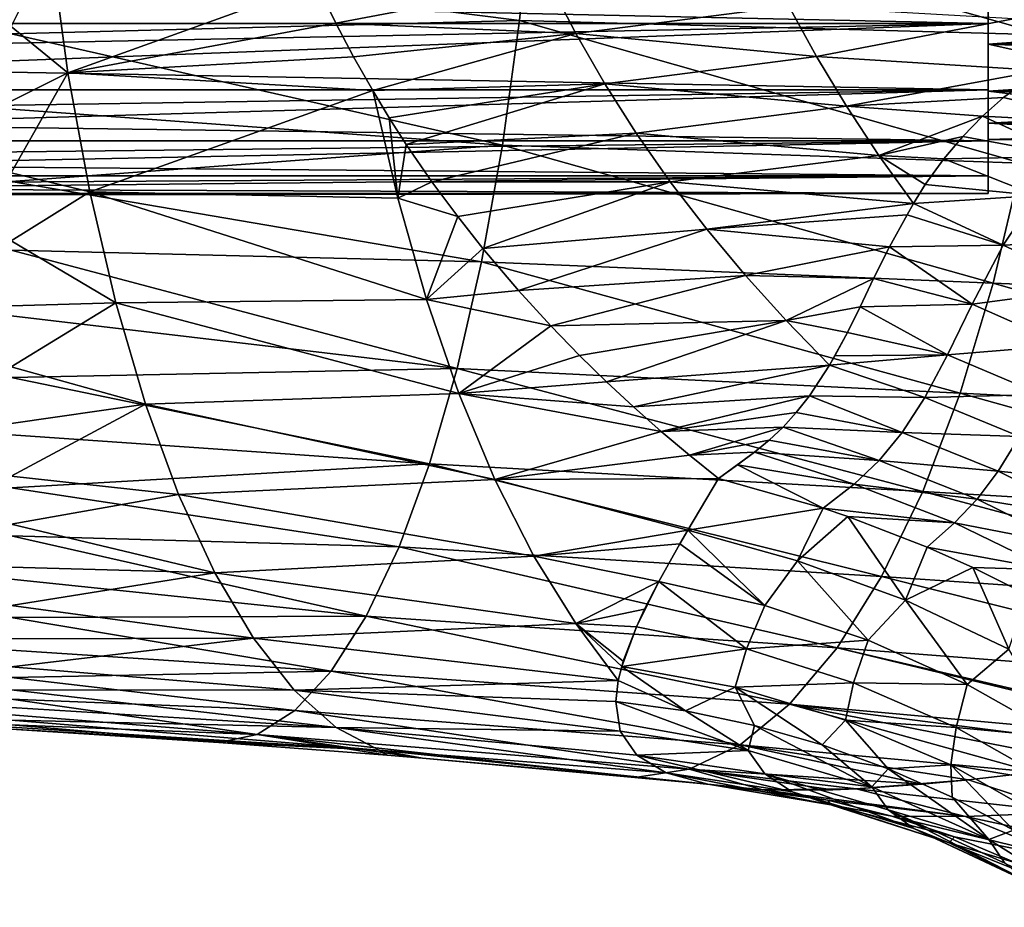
# Model space of a CAD drawing. Header units: metres. Extents: x 26 to 263, y -109 to 109.
# Tile 327 of 656: x 63 to 72, y 64 to 72. Entities that reach past the tile are written whole.
import ezdxf

# ---------------------------------------------------------------- set-up
doc = ezdxf.new("R2010")
doc.units = ezdxf.units.M
doc.layers.add('solid_500750', color=7, linetype='CONTINUOUS')

msp = doc.modelspace()

# ---------------------------------------------------------------- linework, layer by layer
at = {"layer": 'solid_500750'}
for points in [[(62.760601, 72.505905, -17.144651), (67.560753, 73.123947, -17.37018), (67.441742, 71.914642, -16.945509)], [(72.2789, 71.78257, -16.943228), (67.441742, 71.914642, -16.945509), (67.560753, 73.123947, -17.37018)], [(72.440193, 73.02816, -17.368977), (72.2789, 71.78257, -16.943228), (67.560753, 73.123947, -17.37018)], [(55.760601, 72.236557, -2.755136), (71.760597, 72.614937, -2.435524), (71.760597, 71.886902, -3.104938)], [(55.760601, 71.88588, -11.233636), (71.760597, 71.886902, -11.234472), (71.760597, 72.614937, -11.903888)], [(55.760601, 72.23658, -11.584296), (55.760601, 71.88588, -11.233636), (71.760597, 72.614937, -11.903888)], [(62.760601, 71.858025, 2.597939), (63.283379, 71.433746, 2.421638), (63.124561, 72.59404, 2.879851)], [(62.760601, 72.562431, 2.864602), (62.760601, 71.858025, 2.597939), (63.124561, 72.59404, 2.879851)], [(65.57151, 72.259644, 2.801577), (63.124561, 72.59404, 2.879851), (63.283379, 71.433746, 2.421638)], [(71.760597, 72.252533, -3.445907), (71.760597, 71.886902, -3.104938), (71.760597, 72.614937, -2.435524)], [(71.760597, 72.252533, -10.893503), (71.760597, 72.614937, -11.903888), (71.760597, 71.886902, -11.234472)], [(62.760601, 71.792839, -16.853855), (62.760601, 72.505905, -17.144651), (67.441742, 71.914642, -16.945509)], [(55.760601, 71.885857, -3.105797), (55.760601, 72.236557, -2.755136), (71.760597, 71.886902, -3.104938)], [(65.750488, 71.888641, 2.668463), (65.57151, 72.259644, 2.801577), (63.283379, 71.433746, 2.421638)], [(67.719994, 72.264366, 2.957805), (65.57151, 72.259644, 2.801577), (65.750488, 71.888641, 2.668463)], [(67.719994, 72.264366, 2.957805), (65.750488, 71.888641, 2.668463), (67.961723, 71.794273, 2.800484)], [(67.719994, 72.264366, 2.957805), (67.961723, 71.794273, 2.800484), (69.925613, 72.046883, 3.2804)], [(71.760597, 72.252533, -3.445907), (71.760597, 71.696449, -4.161717), (71.760597, 71.886902, -3.104938)], [(71.760597, 71.696449, -10.177693), (71.760597, 72.252533, -10.893503), (71.760597, 71.886902, -11.234472)], [(76.204674, 72.023209, -10.627888), (71.760597, 72.252533, -10.893503), (71.760597, 71.696449, -10.177693)], [(73.176323, 71.729927, -4.109569), (71.760597, 71.696449, -4.161717), (71.760597, 72.252533, -3.445907)], [(73.360863, 72.156776, -3.552563), (73.176323, 71.729927, -4.109569), (71.760597, 72.252533, -3.445907)], [(67.961723, 71.794273, 2.800484), (70.178154, 71.582977, 3.13514), (69.925613, 72.046883, 3.2804)], [(69.925613, 72.046883, 3.2804), (70.178154, 71.582977, 3.13514), (71.992989, 71.929352, 3.862627)], [(76.033272, 71.766235, -10.283385), (76.204674, 72.023209, -10.627888), (71.760597, 71.696449, -10.177693)], [(55.760601, 71.565315, -3.484223), (71.760597, 71.886902, -3.104938), (71.760597, 71.276299, -3.889625)], [(55.760601, 71.565315, -3.484223), (55.760601, 71.885857, -3.105797), (71.760597, 71.886902, -3.104938)], [(55.760601, 71.277138, -10.451607), (71.760597, 71.276299, -10.449785), (71.760597, 71.886902, -11.234472)], [(55.760601, 71.565331, -10.855209), (55.760601, 71.277138, -10.451607), (71.760597, 71.886902, -11.234472)], [(55.760601, 71.88588, -11.233636), (55.760601, 71.565331, -10.855209), (71.760597, 71.886902, -11.234472)], [(62.760601, 71.792839, -16.853855), (67.441742, 71.914642, -16.945509), (67.285233, 70.765785, -16.387434)], [(62.760601, 71.858025, 2.597939), (62.760601, 71.172707, 2.283026), (63.283379, 71.433746, 2.421638)], [(65.91346, 71.579895, 2.547806), (65.750488, 71.888641, 2.668463), (63.283379, 71.433746, 2.421638)], [(67.961723, 71.794273, 2.800484), (65.750488, 71.888641, 2.668463), (65.91346, 71.579895, 2.547806)], [(72.066811, 70.599411, -16.383806), (67.285233, 70.765785, -16.387434), (67.441742, 71.914642, -16.945509)], [(72.2789, 71.78257, -16.943228), (72.066811, 70.599411, -16.383806), (67.441742, 71.914642, -16.945509)], [(70.178154, 71.582977, 3.13514), (72.243683, 71.455208, 3.729441), (71.992989, 71.929352, 3.862627)], [(71.760597, 71.696449, -4.161717), (71.760597, 71.276299, -3.889625), (71.760597, 71.886902, -3.104938)], [(71.760597, 71.696449, -10.177693), (71.760597, 71.886902, -11.234472), (71.760597, 71.276299, -10.449785)], [(62.760601, 71.099297, -16.511518), (62.760601, 71.792839, -16.853855), (67.285233, 70.765785, -16.387434)], [(67.961723, 71.794273, 2.800484), (65.91346, 71.579895, 2.547806), (66.090363, 71.269157, 2.417124)], [(67.961723, 71.794273, 2.800484), (66.090363, 71.269157, 2.417124), (68.228127, 71.331337, 2.627161)], [(67.961723, 71.794273, 2.800484), (68.228127, 71.331337, 2.627161), (70.178154, 71.582977, 3.13514)], [(75.851929, 71.534424, -9.915483), (76.033272, 71.766235, -10.283385), (71.760597, 71.696449, -10.177693)], [(73.176323, 71.729927, -4.109569), (73.512337, 71.31041, -4.855838), (71.760597, 71.696449, -4.161717)], [(71.760597, 71.696449, -4.161717), (71.760597, 71.263657, -4.959523), (71.760597, 71.276299, -3.889625)], [(71.760597, 71.263657, -9.379888), (71.760597, 71.696449, -10.177693), (71.760597, 71.276299, -10.449785)], [(75.851929, 71.534424, -9.915483), (71.760597, 71.696449, -10.177693), (71.760597, 71.263657, -9.379888)], [(73.512337, 71.31041, -4.855838), (71.760597, 71.263657, -4.959523), (71.760597, 71.696449, -4.161717)], [(66.090363, 71.269157, 2.417124), (65.91346, 71.579895, 2.547806), (63.283379, 71.433746, 2.421638)], [(68.228127, 71.331337, 2.627161), (70.454269, 71.124161, 2.975702), (70.178154, 71.582977, 3.13514)], [(70.178154, 71.582977, 3.13514), (70.454269, 71.124161, 2.975702), (72.243683, 71.455208, 3.729441)], [(55.760601, 71.27713, -3.887825), (55.760601, 71.565315, -3.484223), (71.760597, 71.276299, -3.889625)], [(75.663857, 71.331291, -9.528078), (75.851929, 71.534424, -9.915483), (71.760597, 71.263657, -9.379888)], [(62.760601, 70.511452, 1.923205), (63.483849, 70.336189, 1.842609), (63.283379, 71.433746, 2.421638)], [(62.760601, 71.172707, 2.283026), (62.760601, 70.511452, 1.923205), (63.283379, 71.433746, 2.421638)], [(66.090363, 71.269157, 2.417124), (63.283379, 71.433746, 2.421638), (63.483849, 70.336189, 1.842609)], [(70.454269, 71.124161, 2.975702), (71.90329, 71.20562, 3.472578), (72.243683, 71.455208, 3.729441)], [(72.873093, 70.970375, 3.747521), (72.243683, 71.455208, 3.729441), (71.90329, 71.20562, 3.472578)], [(68.228127, 71.331337, 2.627161), (66.090363, 71.269157, 2.417124), (66.242081, 71.01918, 2.305141)], [(68.228127, 71.331337, 2.627161), (66.242081, 71.01918, 2.305141), (66.400299, 70.773186, 2.188876)], [(68.228127, 71.331337, 2.627161), (66.400299, 70.773186, 2.188876), (68.518425, 70.875847, 2.438481)], [(68.228127, 71.331337, 2.627161), (68.518425, 70.875847, 2.438481), (70.454269, 71.124161, 2.975702)], [(75.472183, 71.159492, -9.125508), (75.663857, 71.331291, -9.528078), (71.760597, 71.263657, -9.379888)], [(73.512337, 71.31041, -4.855838), (73.877541, 71.008339, -5.670251), (71.760597, 71.263657, -4.959523)], [(55.760601, 71.277138, -10.451607), (55.760601, 71.023262, -10.025588), (71.760597, 71.276299, -10.449785)], [(55.760601, 71.023254, -4.313843), (55.760601, 71.27713, -3.887825), (71.760597, 71.276299, -3.889625)], [(55.760601, 71.023254, -4.313843), (71.760597, 71.276299, -3.889625), (71.760597, 70.806213, -4.759147)], [(55.760601, 70.805443, -9.58006), (71.760597, 70.806213, -9.580264), (71.760597, 71.276299, -10.449785)], [(55.760601, 71.023262, -10.025588), (55.760601, 70.805443, -9.58006), (71.760597, 71.276299, -10.449785)], [(66.323112, 70.278847, 1.918677), (66.090363, 71.269157, 2.417124), (63.483849, 70.336189, 1.842609)], [(66.242081, 71.01918, 2.305141), (66.090363, 71.269157, 2.417124), (66.323112, 70.278847, 1.918677)], [(71.760597, 70.819328, -6.713494), (71.760597, 70.806213, -4.759147), (71.760597, 71.276299, -3.889625)], [(71.760597, 70.968689, -5.820993), (71.760597, 70.819328, -6.713494), (71.760597, 71.276299, -3.889625)], [(71.760597, 71.263657, -4.959523), (71.760597, 70.968689, -5.820993), (71.760597, 71.276299, -3.889625)], [(71.760597, 71.263657, -9.379888), (71.760597, 71.276299, -10.449785), (71.760597, 70.806213, -9.580264)], [(71.760597, 70.968689, -8.518417), (71.760597, 71.263657, -9.379888), (71.760597, 70.806213, -9.580264)], [(75.472183, 71.159492, -9.125508), (71.760597, 71.263657, -9.379888), (71.760597, 70.968689, -8.518417)], [(73.877541, 71.008339, -5.670251), (71.760597, 70.968689, -5.820993), (71.760597, 71.263657, -4.959523)], [(68.518425, 70.875847, 2.438481), (70.75325, 70.671509, 2.802946), (70.454269, 71.124161, 2.975702)], [(70.454269, 71.124161, 2.975702), (71.708153, 71.032623, 3.309225), (71.90329, 71.20562, 3.472578)], [(70.454269, 71.124161, 2.975702), (70.75325, 70.671509, 2.802946), (71.708153, 71.032623, 3.309225)], [(72.873093, 70.970375, 3.747521), (71.90329, 71.20562, 3.472578), (71.708153, 71.032623, 3.309225)], [(75.274864, 71.019905, -8.709389), (75.472183, 71.159492, -9.125508), (71.760597, 70.968689, -8.518417)], [(62.760601, 70.432854, -16.122616), (62.760601, 71.099297, -16.511518), (67.285233, 70.765785, -16.387434)], [(70.75325, 70.671509, 2.802946), (71.527405, 70.846237, 3.142215), (71.708153, 71.032623, 3.309225)], [(72.521172, 70.663071, 3.424559), (71.708153, 71.032623, 3.309225), (71.527405, 70.846237, 3.142215)], [(72.873093, 70.970375, 3.747521), (71.708153, 71.032623, 3.309225), (72.521172, 70.663071, 3.424559)], [(55.760601, 70.805428, -4.759371), (55.760601, 71.023254, -4.313843), (71.760597, 70.806213, -4.759147)], [(66.400299, 70.773186, 2.188876), (66.242081, 71.01918, 2.305141), (66.323112, 70.278847, 1.918677)], [(75.074295, 70.913795, -8.28271), (75.274864, 71.019905, -8.709389), (71.760597, 70.968689, -8.518417)], [(73.877541, 71.008339, -5.670251), (74.269508, 70.836975, -6.533015), (71.760597, 70.968689, -5.820993)], [(71.760597, 70.819328, -7.625917), (71.760597, 70.968689, -8.518417), (71.760597, 70.806213, -9.580264)], [(75.074295, 70.913795, -8.28271), (71.760597, 70.968689, -8.518417), (71.760597, 70.819328, -7.625917)], [(74.269508, 70.836975, -6.533015), (71.760597, 70.819328, -6.713494), (71.760597, 70.968689, -5.820993)], [(68.518425, 70.875847, 2.438481), (66.400299, 70.773186, 2.188876), (66.636765, 70.428177, 2.015439)], [(68.518425, 70.875847, 2.438481), (66.636765, 70.428177, 2.015439), (68.831825, 70.429054, 2.23558)], [(68.518425, 70.875847, 2.438481), (68.831825, 70.429054, 2.23558), (70.75325, 70.671509, 2.802946)], [(70.75325, 70.671509, 2.802946), (71.352348, 70.639763, 2.963285), (71.527405, 70.846237, 3.142215)], [(72.521172, 70.663071, 3.424559), (71.527405, 70.846237, 3.142215), (71.352348, 70.639763, 2.963285)], [(74.873642, 70.842117, -7.849058), (75.074295, 70.913795, -8.28271), (71.760597, 70.819328, -7.625917)], [(55.760601, 70.625145, -5.22137), (71.760597, 70.806213, -4.759147), (71.760597, 70.483818, -5.696024)], [(55.760601, 70.625145, -5.22137), (55.760601, 70.805428, -4.759371), (71.760597, 70.806213, -4.759147)], [(55.760601, 70.483627, -8.642747), (71.760597, 70.483818, -8.643387), (71.760597, 70.806213, -9.580264)], [(55.760601, 70.625153, -9.11806), (55.760601, 70.483627, -8.642747), (71.760597, 70.806213, -9.580264)], [(55.760601, 70.805443, -9.58006), (55.760601, 70.625153, -9.11806), (71.760597, 70.806213, -9.580264)], [(62.760601, 70.432854, -16.122616), (67.285233, 70.765785, -16.387434), (67.093597, 69.692307, -15.704839)], [(66.636765, 70.428177, 2.015439), (66.400299, 70.773186, 2.188876), (66.323112, 70.278847, 1.918677)], [(71.807152, 69.494118, -15.699696), (67.093597, 69.692307, -15.704839), (67.285233, 70.765785, -16.387434)], [(72.066811, 70.599411, -16.383806), (71.807152, 69.494118, -15.699696), (67.285233, 70.765785, -16.387434)], [(74.671173, 70.805298, -7.410978), (74.873642, 70.842117, -7.849058), (71.760597, 70.819328, -7.625917)], [(74.269508, 70.836975, -6.533015), (74.671173, 70.805298, -7.410978), (71.760597, 70.819328, -6.713494)], [(71.760597, 70.819328, -6.713494), (71.760597, 70.806213, -9.580264), (71.760597, 70.806213, -4.759147)], [(71.760597, 70.819328, -6.713494), (71.760597, 70.819328, -7.625917), (71.760597, 70.806213, -9.580264)], [(74.671173, 70.805298, -7.410978), (71.760597, 70.819328, -7.625917), (71.760597, 70.819328, -6.713494)], [(71.760597, 70.483818, -8.643387), (71.760597, 70.483818, -5.696024), (71.760597, 70.806213, -4.759147)], [(71.760597, 70.806213, -9.580264), (71.760597, 70.483818, -8.643387), (71.760597, 70.806213, -4.759147)], [(68.831825, 70.429054, 2.23558), (71.074356, 70.228851, 2.619727), (70.75325, 70.671509, 2.802946)], [(70.75325, 70.671509, 2.802946), (71.181519, 70.40316, 2.763935), (71.352348, 70.639763, 2.963285)], [(70.75325, 70.671509, 2.802946), (71.074356, 70.228851, 2.619727), (71.181519, 70.40316, 2.763935)], [(55.760601, 70.483627, -5.696683), (55.760601, 70.625145, -5.22137), (71.760597, 70.483818, -5.696024)], [(72.206032, 70.303261, 3.079047), (71.352348, 70.639763, 2.963285), (71.181519, 70.40316, 2.763935)], [(72.521172, 70.663071, 3.424559), (71.352348, 70.639763, 2.963285), (72.206032, 70.303261, 3.079047)], [(76.531601, 69.30204, -15.73609), (71.807152, 69.494118, -15.699696), (72.066811, 70.599411, -16.383806)], [(55.760601, 70.381844, -6.182064), (71.760597, 70.483818, -5.696024), (71.760597, 70.320862, -6.675701)], [(55.760601, 70.381844, -6.182064), (55.760601, 70.483627, -5.696683), (71.760597, 70.483818, -5.696024)], [(55.760601, 70.320496, -7.665237), (71.760597, 70.320862, -7.66371), (71.760597, 70.483818, -8.643387)], [(55.760601, 70.381851, -8.157368), (55.760601, 70.320496, -7.665237), (71.760597, 70.483818, -8.643387)], [(55.760601, 70.483627, -8.642747), (55.760601, 70.381851, -8.157368), (71.760597, 70.483818, -8.643387)], [(62.760601, 70.511452, 1.923205), (62.760601, 69.883713, 1.523288), (63.483849, 70.336189, 1.842609)], [(71.760597, 70.320862, -7.66371), (71.760597, 70.320862, -6.675701), (71.760597, 70.483818, -5.696024)], [(71.760597, 70.483818, -8.643387), (71.760597, 70.320862, -7.66371), (71.760597, 70.483818, -5.696024)], [(62.760601, 69.798576, -15.689916), (62.760601, 70.432854, -16.122616), (67.093597, 69.692307, -15.704839)], [(66.873436, 70.107735, 1.843263), (66.636765, 70.428177, 2.015439), (66.323112, 70.278847, 1.918677)], [(68.831825, 70.429054, 2.23558), (66.636765, 70.428177, 2.015439), (66.873436, 70.107735, 1.843263)], [(68.831825, 70.429054, 2.23558), (66.873436, 70.107735, 1.843263), (67.104355, 69.814354, 1.675952)], [(68.831825, 70.429054, 2.23558), (67.104355, 69.814354, 1.675952), (69.167427, 69.991859, 2.019554)], [(68.831825, 70.429054, 2.23558), (69.167427, 69.991859, 2.019554), (71.074356, 70.228851, 2.619727)], [(72.206032, 70.303261, 3.079047), (71.181519, 70.40316, 2.763935), (71.074356, 70.228851, 2.619727)], [(55.760601, 70.320496, -6.674194), (55.760601, 70.381844, -6.182064), (71.760597, 70.320862, -6.675701)], [(55.760601, 70.300003, -7.169716), (71.760597, 70.320862, -6.675701), (71.760597, 70.320862, -7.66371)], [(55.760601, 70.300003, -7.169716), (55.760601, 70.320496, -6.674194), (71.760597, 70.320862, -6.675701)], [(55.760601, 70.320496, -7.665237), (55.760601, 70.300003, -7.169716), (71.760597, 70.320862, -7.66371)], [(62.760601, 69.883713, 1.523288), (63.72274, 69.314392, 1.151376), (63.483849, 70.336189, 1.842609)], [(66.585762, 69.344353, 1.332545), (63.483849, 70.336189, 1.842609), (63.72274, 69.314392, 1.151376)], [(66.585762, 69.344353, 1.332545), (66.323112, 70.278847, 1.918677), (63.483849, 70.336189, 1.842609)], [(72.206032, 70.303261, 3.079047), (71.074356, 70.228851, 2.619727), (71.898972, 69.843857, 2.657811)], [(72.206032, 70.303261, 3.079047), (71.898972, 69.843857, 2.657811), (73.040581, 69.90052, 3.243531)], [(66.873436, 70.107735, 1.843263), (66.323112, 70.278847, 1.918677), (66.585762, 69.344353, 1.332545)], [(69.167427, 69.991859, 2.019554), (71.013702, 70.123528, 2.532408), (71.074356, 70.228851, 2.619727)], [(71.898972, 69.843857, 2.657811), (71.074356, 70.228851, 2.619727), (71.013702, 70.123528, 2.532408)], [(69.167427, 69.991859, 2.019554), (70.852821, 69.830078, 2.285647), (71.013702, 70.123528, 2.532408)], [(71.898972, 69.843857, 2.657811), (71.013702, 70.123528, 2.532408), (70.852821, 69.830078, 2.285647)], [(67.104355, 69.814354, 1.675952), (66.873436, 70.107735, 1.843263), (66.585762, 69.344353, 1.332545)], [(69.167427, 69.991859, 2.019554), (67.104355, 69.814354, 1.675952), (67.433495, 69.425827, 1.43969)], [(69.167427, 69.991859, 2.019554), (67.433495, 69.425827, 1.43969), (69.524254, 69.565094, 1.791544)], [(69.167427, 69.991859, 2.019554), (69.524254, 69.565094, 1.791544), (70.852821, 69.830078, 2.285647)], [(62.760601, 69.883713, 1.523288), (62.760601, 69.285843, 1.080502), (63.72274, 69.314392, 1.151376)], [(71.898972, 69.843857, 2.657811), (72.746239, 69.452393, 2.802782), (73.040581, 69.90052, 3.243531)], [(62.760601, 69.798576, -15.689916), (67.093597, 69.692307, -15.704839), (66.869385, 68.708832, -14.907296)], [(62.760601, 69.193794, -15.211879), (62.760601, 69.798576, -15.689916), (66.869385, 68.708832, -14.907296)], [(67.433495, 69.425827, 1.43969), (67.104355, 69.814354, 1.675952), (66.585762, 69.344353, 1.332545)], [(69.524254, 69.565094, 1.791544), (70.704849, 69.537956, 2.034426), (70.852821, 69.830078, 2.285647)], [(71.61306, 69.302338, 2.15912), (70.852821, 69.830078, 2.285647), (70.704849, 69.537956, 2.034426)], [(71.898972, 69.843857, 2.657811), (70.852821, 69.830078, 2.285647), (71.61306, 69.302338, 2.15912)], [(71.898972, 69.843857, 2.657811), (71.61306, 69.302338, 2.15912), (72.746239, 69.452393, 2.802782)], [(71.503403, 68.481758, -14.900579), (66.869385, 68.708832, -14.907296), (67.093597, 69.692307, -15.704839)], [(71.807152, 69.494118, -15.699696), (71.503403, 68.481758, -14.900579), (67.093597, 69.692307, -15.704839)], [(69.524254, 69.565094, 1.791544), (67.433495, 69.425827, 1.43969), (67.730721, 69.100388, 1.228393)], [(69.524254, 69.565094, 1.791544), (67.730721, 69.100388, 1.228393), (69.901222, 69.149452, 1.552681)], [(69.524254, 69.565094, 1.791544), (69.901222, 69.149452, 1.552681), (70.704849, 69.537956, 2.034426)], [(69.901222, 69.149452, 1.552681), (70.581818, 69.276382, 1.803931), (70.704849, 69.537956, 2.034426)], [(71.61306, 69.302338, 2.15912), (70.704849, 69.537956, 2.034426), (70.581818, 69.276382, 1.803931)], [(76.152534, 68.249123, -14.943918), (71.503403, 68.481758, -14.900579), (71.807152, 69.494118, -15.699696)], [(76.531601, 69.30204, -15.73609), (76.152534, 68.249123, -14.943918), (71.807152, 69.494118, -15.699696)], [(67.730721, 69.100388, 1.228393), (67.433495, 69.425827, 1.43969), (66.585762, 69.344353, 1.332545)], [(71.61306, 69.302338, 2.15912), (72.46846, 68.924675, 2.281501), (72.746239, 69.452393, 2.802782)], [(62.760601, 68.722679, 0.599598), (63.996792, 68.38131, 0.356664), (63.72274, 69.314392, 1.151376)], [(62.760601, 69.285843, 1.080502), (62.760601, 68.722679, 0.599598), (63.72274, 69.314392, 1.151376)], [(66.884056, 68.477348, 0.666211), (66.585762, 69.344353, 1.332545), (63.72274, 69.314392, 1.151376)], [(66.884056, 68.477348, 0.666211), (63.72274, 69.314392, 1.151376), (63.996792, 68.38131, 0.356664)], [(67.730721, 69.100388, 1.228393), (66.585762, 69.344353, 1.332545), (66.884056, 68.477348, 0.666211)], [(69.901222, 69.149452, 1.552681), (70.464859, 69.039009, 1.586694), (70.581818, 69.276382, 1.803931)], [(71.386475, 68.834732, 1.706514), (70.581818, 69.276382, 1.803931), (70.464859, 69.039009, 1.586694)], [(71.61306, 69.302338, 2.15912), (70.581818, 69.276382, 1.803931), (71.386475, 68.834732, 1.706514)], [(71.61306, 69.302338, 2.15912), (71.386475, 68.834732, 1.706514), (72.46846, 68.924675, 2.281501)], [(62.760601, 68.626884, -14.695242), (62.760601, 69.193794, -15.211879), (66.869385, 68.708832, -14.907296)], [(69.901222, 69.149452, 1.552681), (67.730721, 69.100388, 1.228393), (67.995918, 68.827522, 1.041392)], [(69.901222, 69.149452, 1.552681), (67.995918, 68.827522, 1.041392), (68.244843, 68.5849, 0.867281)], [(69.901222, 69.149452, 1.552681), (68.244843, 68.5849, 0.867281), (70.298782, 68.738945, 1.298796)], [(69.901222, 69.149452, 1.552681), (70.298782, 68.738945, 1.298796), (70.464859, 69.039009, 1.586694)], [(67.995918, 68.827522, 1.041392), (67.730721, 69.100388, 1.228393), (66.884056, 68.477348, 0.666211)], [(70.298782, 68.738945, 1.298796), (70.348671, 68.824837, 1.382737), (70.464859, 69.039009, 1.586694)], [(71.386475, 68.834732, 1.706514), (70.464859, 69.039009, 1.586694), (70.348671, 68.824837, 1.382737)], [(71.386475, 68.834732, 1.706514), (72.248405, 68.468094, 1.807877), (72.46846, 68.924675, 2.281501)], [(68.244843, 68.5849, 0.867281), (67.995918, 68.827522, 1.041392), (66.884056, 68.477348, 0.666211)], [(71.386475, 68.834732, 1.706514), (70.348671, 68.824837, 1.382737), (70.298782, 68.738945, 1.298796)], [(71.386475, 68.834732, 1.706514), (70.298782, 68.738945, 1.298796), (71.178284, 68.442146, 1.300072)], [(71.386475, 68.834732, 1.706514), (71.178284, 68.442146, 1.300072), (72.248405, 68.468094, 1.807877)], [(62.760601, 68.722679, 0.599598), (62.760601, 68.20092, 0.085976), (63.996792, 68.38131, 0.356664)], [(62.760601, 68.626884, -14.695242), (66.869385, 68.708832, -14.907296), (66.615242, 67.829605, -14.0047)], [(71.159149, 67.577042, -13.99646), (66.615242, 67.829605, -14.0047), (66.869385, 68.708832, -14.907296)], [(71.503403, 68.481758, -14.900579), (71.159149, 67.577042, -13.99646), (66.869385, 68.708832, -14.907296)], [(70.298782, 68.738945, 1.298796), (68.244843, 68.5849, 0.867281), (68.493233, 68.354622, 0.694932)], [(70.114426, 68.45723, 1.013768), (70.298782, 68.738945, 1.298796), (68.493233, 68.354622, 0.694932)], [(71.178284, 68.442146, 1.300072), (70.298782, 68.738945, 1.298796), (70.114426, 68.45723, 1.013768)], [(62.760601, 68.099258, -14.140111), (62.760601, 68.626884, -14.695242), (66.615242, 67.829605, -14.0047)], [(68.493233, 68.354622, 0.694932), (68.244843, 68.5849, 0.867281), (66.884056, 68.477348, 0.666211)], [(67.215141, 67.686554, -0.074309), (66.884056, 68.477348, 0.666211), (63.996792, 68.38131, 0.356664)], [(68.748337, 68.129166, 0.519218), (66.884056, 68.477348, 0.666211), (67.215141, 67.686554, -0.074309)], [(68.748337, 68.129166, 0.519218), (68.493233, 68.354622, 0.694932), (66.884056, 68.477348, 0.666211)], [(70.114426, 68.45723, 1.013768), (68.493233, 68.354622, 0.694932), (68.748337, 68.129166, 0.519218)], [(69.992615, 68.30349, 0.850994), (70.114426, 68.45723, 1.013768), (68.748337, 68.129166, 0.519218)], [(70.968689, 68.118858, 0.941224), (70.114426, 68.45723, 1.013768), (69.992615, 68.30349, 0.850994)], [(71.178284, 68.442146, 1.300072), (70.114426, 68.45723, 1.013768), (70.968689, 68.118858, 0.941224)], [(71.178284, 68.442146, 1.300072), (70.968689, 68.118858, 0.941224), (72.049576, 68.082504, 1.38099)], [(75.722427, 67.306541, -14.046724), (71.159149, 67.577042, -13.99646), (71.503403, 68.481758, -14.900579)], [(71.178284, 68.442146, 1.300072), (72.049576, 68.082504, 1.38099), (72.248405, 68.468094, 1.807877)], [(76.152534, 68.249123, -14.943918), (75.722427, 67.306541, -14.046724), (71.503403, 68.481758, -14.900579)], [(62.760601, 67.71769, -0.463742), (64.302521, 67.549133, -0.532225), (63.996792, 68.38131, 0.356664)], [(62.760601, 68.20092, 0.085976), (62.760601, 67.71769, -0.463742), (63.996792, 68.38131, 0.356664)], [(67.215141, 67.686554, -0.074309), (63.996792, 68.38131, 0.356664), (64.302521, 67.549133, -0.532225)], [(69.870811, 68.169304, 0.704754), (69.992615, 68.30349, 0.850994), (68.748337, 68.129166, 0.519218)], [(70.968689, 68.118858, 0.941224), (69.992615, 68.30349, 0.850994), (69.870811, 68.169304, 0.704754)], [(69.009911, 67.909042, 0.34075), (68.748337, 68.129166, 0.519218), (67.215141, 67.686554, -0.074309)], [(69.870811, 68.169304, 0.704754), (68.748337, 68.129166, 0.519218), (69.009911, 67.909042, 0.34075)], [(69.743919, 68.049019, 0.569986), (69.870811, 68.169304, 0.704754), (69.009911, 67.909042, 0.34075)], [(70.755623, 67.860809, 0.636085), (69.870811, 68.169304, 0.704754), (69.743919, 68.049019, 0.569986)], [(70.968689, 68.118858, 0.941224), (69.870811, 68.169304, 0.704754), (70.755623, 67.860809, 0.636085)], [(62.760601, 67.610802, -13.547706), (62.760601, 68.099258, -14.140111), (66.615242, 67.829605, -14.0047)], [(69.607292, 67.937035, 0.441488), (69.743919, 68.049019, 0.569986), (69.009911, 67.909042, 0.34075)], [(70.755623, 67.860809, 0.636085), (69.743919, 68.049019, 0.569986), (69.607292, 67.937035, 0.441488)], [(70.968689, 68.118858, 0.941224), (70.755623, 67.860809, 0.636085), (71.853943, 67.76268, 1.002237)], [(70.968689, 68.118858, 0.941224), (71.853943, 67.76268, 1.002237), (72.049576, 68.082504, 1.38099)], [(72.049576, 68.082504, 1.38099), (71.853943, 67.76268, 1.002237), (72.88279, 67.654747, 1.525628)], [(69.276505, 67.696381, 0.161754), (69.009911, 67.909042, 0.34075), (67.215141, 67.686554, -0.074309)], [(69.607292, 67.937035, 0.441488), (69.009911, 67.909042, 0.34075), (69.276505, 67.696381, 0.161754)], [(69.451752, 67.820114, 0.30582), (69.607292, 67.937035, 0.441488), (69.276505, 67.696381, 0.161754)], [(70.526199, 67.644623, 0.366237), (69.607292, 67.937035, 0.441488), (69.451752, 67.820114, 0.30582)], [(70.755623, 67.860809, 0.636085), (69.607292, 67.937035, 0.441488), (70.526199, 67.644623, 0.366237)], [(70.755623, 67.860809, 0.636085), (70.526199, 67.644623, 0.366237), (71.658905, 67.505112, 0.677805)], [(70.755623, 67.860809, 0.636085), (71.658905, 67.505112, 0.677805), (71.853943, 67.76268, 1.002237)], [(62.760601, 67.610802, -13.547706), (66.615242, 67.829605, -14.0047), (66.334587, 67.065704, -13.009691)], [(70.779037, 66.791344, -13.000105), (66.334587, 67.065704, -13.009691), (66.615242, 67.829605, -14.0047)], [(71.159149, 67.577042, -13.99646), (70.779037, 66.791344, -13.000105), (66.615242, 67.829605, -14.0047)], [(70.24202, 67.421791, 0.079065), (69.451752, 67.820114, 0.30582), (69.276505, 67.696381, 0.161754)], [(70.526199, 67.644623, 0.366237), (69.451752, 67.820114, 0.30582), (70.24202, 67.421791, 0.079065)], [(71.853943, 67.76268, 1.002237), (71.658905, 67.505112, 0.677805), (72.701294, 67.336861, 1.132225)], [(71.853943, 67.76268, 1.002237), (72.701294, 67.336861, 1.132225), (72.88279, 67.654747, 1.525628)], [(62.760601, 67.71769, -0.463742), (62.760601, 67.276283, -1.043213), (64.302521, 67.549133, -0.532225)], [(67.575592, 66.979034, -0.88193), (67.215141, 67.686554, -0.074309), (64.302521, 67.549133, -0.532225)], [(68.993134, 67.218292, -0.38993), (69.276505, 67.696381, 0.161754), (67.215141, 67.686554, -0.074309)], [(68.993134, 67.218292, -0.38993), (67.215141, 67.686554, -0.074309), (67.575592, 66.979034, -0.88193)], [(70.24202, 67.421791, 0.079065), (69.276505, 67.696381, 0.161754), (68.993134, 67.218292, -0.38993)], [(62.760601, 67.167816, -12.926305), (62.760601, 67.610802, -13.547706), (66.334587, 67.065704, -13.009691)], [(70.526199, 67.644623, 0.366237), (70.24202, 67.421791, 0.079065), (71.451614, 67.286545, 0.387897)], [(70.526199, 67.644623, 0.366237), (71.451614, 67.286545, 0.387897), (71.658905, 67.505112, 0.677805)], [(62.760601, 67.276283, -1.043213), (64.63562, 66.826988, -1.503671), (64.302521, 67.549133, -0.532225)], [(67.575592, 66.979034, -0.88193), (64.302521, 67.549133, -0.532225), (64.63562, 66.826988, -1.503671)], [(75.246994, 66.486275, -13.057125), (70.779037, 66.791344, -13.000105), (71.159149, 67.577042, -13.99646)], [(75.722427, 67.306541, -14.046724), (75.246994, 66.486275, -13.057125), (71.159149, 67.577042, -13.99646)], [(71.658905, 67.505112, 0.677805), (71.451614, 67.286545, 0.387897), (72.524605, 67.078362, 0.794029)], [(71.658905, 67.505112, 0.677805), (72.524605, 67.078362, 0.794029), (72.701294, 67.336861, 1.132225)], [(70.005096, 66.938187, -0.484452), (70.24202, 67.421791, 0.079065), (68.993134, 67.218292, -0.38993)], [(70.005096, 66.938187, -0.484452), (70.467598, 67.345024, 0.071785), (70.24202, 67.421791, 0.079065)], [(70.24202, 67.421791, 0.079065), (70.467598, 67.345024, 0.071785), (71.451614, 67.286545, 0.387897)], [(70.005096, 66.938187, -0.484452), (70.998199, 66.574791, -0.479025), (70.467598, 67.345024, 0.071785)], [(70.467598, 67.345024, 0.071785), (71.198021, 67.062302, 0.080993), (71.451614, 67.286545, 0.387897)], [(70.998199, 66.574791, -0.479025), (71.198021, 67.062302, 0.080993), (70.467598, 67.345024, 0.071785)], [(62.760601, 67.276283, -1.043213), (62.760601, 66.87989, -1.647231), (64.63562, 66.826988, -1.503671)], [(68.919586, 67.093102, -0.54945), (68.993134, 67.218292, -0.38993), (67.575592, 66.979034, -0.88193)], [(69.703278, 66.524338, -1.085388), (68.993134, 67.218292, -0.38993), (68.919586, 67.093102, -0.54945)], [(69.703278, 66.524338, -1.085388), (70.005096, 66.938187, -0.484452), (68.993134, 67.218292, -0.38993)], [(71.451614, 67.286545, 0.387897), (71.198021, 67.062302, 0.080993), (72.33989, 66.855644, 0.489839)], [(71.451614, 67.286545, 0.387897), (72.33989, 66.855644, 0.489839), (72.524605, 67.078362, 0.794029)], [(62.760601, 67.167816, -12.926305), (66.334587, 67.065704, -13.009691), (66.031235, 66.426582, -11.936328)], [(62.760601, 66.76886, -12.273479), (62.760601, 67.167816, -12.926305), (66.031235, 66.426582, -11.936328)], [(70.368233, 66.134354, -11.92571), (66.031235, 66.426582, -11.936328), (66.334587, 67.065704, -13.009691)], [(70.779037, 66.791344, -13.000105), (70.368233, 66.134354, -11.92571), (66.334587, 67.065704, -13.009691)], [(68.726227, 66.747879, -1.027274), (68.919586, 67.093102, -0.54945), (67.575592, 66.979034, -0.88193)], [(69.703278, 66.524338, -1.085388), (68.919586, 67.093102, -0.54945), (68.726227, 66.747879, -1.027274)], [(70.998199, 66.574791, -0.479025), (71.619576, 66.874207, 0.110277), (71.198021, 67.062302, 0.080993)], [(71.198021, 67.062302, 0.080993), (71.619576, 66.874207, 0.110277), (72.33989, 66.855644, 0.489839)], [(67.961494, 66.360428, -1.748668), (67.575592, 66.979034, -0.88193), (64.63562, 66.826988, -1.503671)], [(68.726227, 66.747879, -1.027274), (67.575592, 66.979034, -0.88193), (67.961494, 66.360428, -1.748668)], [(62.760601, 66.87989, -1.647231), (62.760601, 66.526718, -2.279097), (64.63562, 66.826988, -1.503671)], [(69.703278, 66.524338, -1.085388), (70.654251, 66.204803, -1.079568), (70.005096, 66.938187, -0.484452)], [(70.654251, 66.204803, -1.079568), (70.998199, 66.574791, -0.479025), (70.005096, 66.938187, -0.484452)], [(70.998199, 66.574791, -0.479025), (71.949783, 66.122658, -0.38876), (71.619576, 66.874207, 0.110277)], [(71.619576, 66.874207, 0.110277), (72.11734, 66.626671, 0.169268), (72.33989, 66.855644, 0.489839)], [(71.949783, 66.122658, -0.38876), (72.11734, 66.626671, 0.169268), (71.619576, 66.874207, 0.110277)], [(62.760601, 66.526718, -2.279097), (64.99157, 66.223228, -2.545475), (64.63562, 66.826988, -1.503671)], [(62.760601, 66.416512, -11.593784), (62.760601, 66.76886, -12.273479), (66.031235, 66.426582, -11.936328)], [(67.961494, 66.360428, -1.748668), (64.63562, 66.826988, -1.503671), (64.99157, 66.223228, -2.545475)], [(74.732712, 65.798264, -11.989356), (70.368233, 66.134354, -11.92571), (70.779037, 66.791344, -13.000105)], [(75.246994, 66.486275, -13.057125), (74.732712, 65.798264, -11.989356), (70.779037, 66.791344, -13.000105)], [(68.594276, 66.490822, -1.425505), (68.726227, 66.747879, -1.027274), (67.961494, 66.360428, -1.748668)], [(68.519745, 66.330246, -1.696325), (68.726227, 66.747879, -1.027274), (68.594276, 66.490822, -1.425505)], [(69.535004, 66.12709, -1.724875), (68.726227, 66.747879, -1.027274), (68.519745, 66.330246, -1.696325)], [(69.535004, 66.12709, -1.724875), (69.703278, 66.524338, -1.085388), (68.726227, 66.747879, -1.027274)], [(62.760601, 66.526718, -2.279097), (62.760601, 66.219627, -2.932106), (64.99157, 66.223228, -2.545475)], [(69.535004, 66.12709, -1.724875), (70.654251, 66.204803, -1.079568), (69.703278, 66.524338, -1.085388)], [(70.654251, 66.204803, -1.079568), (71.568443, 65.798607, -1.005098), (70.998199, 66.574791, -0.479025)], [(71.568443, 65.798607, -1.005098), (71.949783, 66.122658, -0.38876), (70.998199, 66.574791, -0.479025)], [(62.760601, 66.416512, -11.593784), (66.031235, 66.426582, -11.936328), (65.709015, 65.921608, -10.798705)], [(62.760601, 66.115402, -10.894158), (62.760601, 66.416512, -11.593784), (65.709015, 65.921608, -10.798705)], [(69.931938, 65.615662, -10.7875), (65.709015, 65.921608, -10.798705), (66.031235, 66.426582, -11.936328)], [(70.368233, 66.134354, -11.92571), (69.931938, 65.615662, -10.7875), (66.031235, 66.426582, -11.936328)], [(68.519745, 66.330246, -1.696325), (68.594276, 66.490822, -1.425505), (67.961494, 66.360428, -1.748668)], [(68.35321, 65.834755, -2.673816), (67.961494, 66.360428, -1.748668), (64.99157, 66.223228, -2.545475)], [(68.384338, 65.963051, -2.396043), (67.961494, 66.360428, -1.748668), (68.35321, 65.834755, -2.673816)], [(68.39856, 66.011269, -2.296678), (68.519745, 66.330246, -1.696325), (67.961494, 66.360428, -1.748668)], [(68.384338, 65.963051, -2.396043), (68.39856, 66.011269, -2.296678), (67.961494, 66.360428, -1.748668)], [(68.384338, 65.963051, -2.396043), (68.519745, 66.330246, -1.696325), (68.39856, 66.011269, -2.296678)], [(69.535004, 66.12709, -1.724875), (68.519745, 66.330246, -1.696325), (68.384338, 65.963051, -2.396043)], [(62.760601, 65.960503, -3.602791), (65.365837, 65.746101, -3.645382), (64.99157, 66.223228, -2.545475)], [(62.760601, 66.219627, -2.932106), (62.760601, 65.960503, -3.602791), (64.99157, 66.223228, -2.545475)], [(68.35321, 65.834755, -2.673816), (64.99157, 66.223228, -2.545475), (65.365837, 65.746101, -3.645382)], [(69.535004, 66.12709, -1.724875), (70.520798, 65.814125, -1.699196), (70.654251, 66.204803, -1.079568)], [(74.063599, 65.243439, -10.810096), (69.931938, 65.615662, -10.7875), (70.368233, 66.134354, -11.92571)], [(74.147545, 65.255547, -10.855852), (74.063599, 65.243439, -10.810096), (70.368233, 66.134354, -11.92571)], [(74.732712, 65.798264, -11.989356), (74.147545, 65.255547, -10.855852), (70.368233, 66.134354, -11.92571)], [(70.520798, 65.814125, -1.699196), (71.568443, 65.798607, -1.005098), (70.654251, 66.204803, -1.079568)], [(62.760601, 65.8638, -10.170774), (62.760601, 66.115402, -10.894158), (65.709015, 65.921608, -10.798705)], [(69.429703, 65.774467, -2.394444), (69.535004, 66.12709, -1.724875), (68.384338, 65.963051, -2.396043)], [(69.429703, 65.774467, -2.394444), (70.520798, 65.814125, -1.699196), (69.535004, 66.12709, -1.724875)], [(71.568443, 65.798607, -1.005098), (72.43309, 65.310524, -0.862394), (71.949783, 66.122658, -0.38876)], [(62.760601, 65.960503, -3.602791), (62.760601, 65.748222, -4.293609), (65.365837, 65.746101, -3.645382)], [(68.9739, 65.553757, -3.111458), (68.384338, 65.963051, -2.396043), (68.35321, 65.834755, -2.673816)], [(68.9739, 65.553757, -3.111458), (69.429703, 65.774467, -2.394444), (68.384338, 65.963051, -2.396043)], [(62.760601, 65.8638, -10.170774), (65.709015, 65.921608, -10.798705), (65.372047, 65.557541, -9.611998)], [(62.760601, 65.664169, -9.432422), (62.760601, 65.8638, -10.170774), (65.372047, 65.557541, -9.611998)], [(69.4757, 65.242157, -9.600748), (65.372047, 65.557541, -9.611998), (65.709015, 65.921608, -10.798705)], [(69.931938, 65.615662, -10.7875), (69.4757, 65.242157, -9.600748), (65.709015, 65.921608, -10.798705)], [(68.329727, 65.642204, -3.134195), (68.35321, 65.834755, -2.673816), (65.365837, 65.746101, -3.645382)], [(68.9739, 65.553757, -3.111458), (68.35321, 65.834755, -2.673816), (68.329727, 65.642204, -3.134195)], [(68.9739, 65.553757, -3.111458), (69.609383, 65.420181, -3.070979), (69.429703, 65.774467, -2.394444)], [(69.429703, 65.774467, -2.394444), (70.445694, 65.469894, -2.338658), (70.520798, 65.814125, -1.699196)], [(70.232613, 65.242531, -3.01301), (70.445694, 65.469894, -2.338658), (69.429703, 65.774467, -2.394444)], [(69.609383, 65.420181, -3.070979), (70.232613, 65.242531, -3.01301), (69.429703, 65.774467, -2.394444)], [(70.445694, 65.469894, -2.338658), (71.465881, 65.403061, -1.609592), (70.520798, 65.814125, -1.699196)], [(70.520798, 65.814125, -1.699196), (71.465881, 65.403061, -1.609592), (71.568443, 65.798607, -1.005098)], [(71.465881, 65.403061, -1.609592), (72.43309, 65.310524, -0.862394), (71.568443, 65.798607, -1.005098)], [(62.760601, 65.748222, -4.293609), (65.7537, 65.401207, -4.789905), (65.365837, 65.746101, -3.645382)], [(62.760601, 65.748222, -4.293609), (62.760601, 65.584435, -4.996665), (65.7537, 65.401207, -4.789905)], [(68.371056, 65.367432, -3.918225), (65.365837, 65.746101, -3.645382), (65.7537, 65.401207, -4.789905)], [(68.371056, 65.367432, -3.918225), (68.329727, 65.642204, -3.134195), (65.365837, 65.746101, -3.645382)], [(62.760601, 65.664169, -9.432422), (65.372047, 65.557541, -9.611998), (65.024826, 65.337502, -8.39288)], [(62.760601, 65.518837, -8.686607), (62.760601, 65.664169, -9.432422), (65.024826, 65.337502, -8.39288)], [(62.760601, 65.584435, -4.996665), (62.760601, 65.47007, -5.707586), (65.7537, 65.401207, -4.789905)], [(69.550484, 65.188538, -3.795944), (68.329727, 65.642204, -3.134195), (68.371056, 65.367432, -3.918225)], [(69.550484, 65.188538, -3.795944), (68.9739, 65.553757, -3.111458), (68.329727, 65.642204, -3.134195)], [(72.188461, 64.989029, -9.617225), (69.4757, 65.242157, -9.600748), (69.931938, 65.615662, -10.7875)], [(72.763176, 65.062164, -10.021766), (72.188461, 64.989029, -9.617225), (69.931938, 65.615662, -10.7875)], [(73.489662, 65.161659, -10.481634), (72.763176, 65.062164, -10.021766), (69.931938, 65.615662, -10.7875)], [(74.063599, 65.243439, -10.810096), (73.489662, 65.161659, -10.481634), (69.931938, 65.615662, -10.7875)], [(62.760601, 65.426727, -7.929839), (62.760601, 65.518837, -8.686607), (65.024826, 65.337502, -8.39288)], [(69.005615, 65.01693, -8.382165), (65.024826, 65.337502, -8.39288), (65.372047, 65.557541, -9.611998)], [(69.4757, 65.242157, -9.600748), (69.005615, 65.01693, -8.382165), (65.372047, 65.557541, -9.611998)], [(69.550484, 65.188538, -3.795944), (69.609383, 65.420181, -3.070979), (68.9739, 65.553757, -3.111458)], [(62.760601, 65.47007, -5.707586), (66.150238, 65.191513, -5.964315), (65.7537, 65.401207, -4.789905)], [(62.760601, 65.47007, -5.707586), (62.760601, 65.40451, -6.429286), (66.150238, 65.191513, -5.964315)], [(62.760601, 65.426727, -7.929839), (64.671768, 65.264366, -7.158141), (62.760601, 65.387741, -7.161827)], [(62.760601, 65.426727, -7.929839), (65.024826, 65.337502, -8.39288), (64.671768, 65.264366, -7.158141)], [(62.760601, 65.40451, -6.429286), (62.760601, 65.387741, -7.161827), (66.150238, 65.191513, -5.964315)], [(69.550484, 65.188538, -3.795944), (70.689896, 64.853828, -3.629085), (69.609383, 65.420181, -3.070979)], [(70.689896, 64.853828, -3.629085), (70.232613, 65.242531, -3.01301), (69.609383, 65.420181, -3.070979)], [(70.232613, 65.242531, -3.01301), (70.840004, 65.021835, -2.937888), (70.445694, 65.469894, -2.338658)], [(70.445694, 65.469894, -2.338658), (71.417328, 65.056274, -2.226007), (71.465881, 65.403061, -1.609592)], [(70.840004, 65.021835, -2.937888), (71.417328, 65.056274, -2.226007), (70.445694, 65.469894, -2.338658)], [(71.417328, 65.056274, -2.226007), (72.356216, 64.898994, -1.456805), (71.465881, 65.403061, -1.609592)], [(71.465881, 65.403061, -1.609592), (72.356216, 64.898994, -1.456805), (72.43309, 65.310524, -0.862394)], [(62.760601, 65.387741, -7.161827), (64.671768, 65.264366, -7.158141), (66.150238, 65.191513, -5.964315)], [(65.024826, 65.337502, -8.39288), (66.22525, 65.14653, -7.154628), (64.671768, 65.264366, -7.158141)], [(65.024826, 65.337502, -8.39288), (66.550453, 65.119865, -7.153834), (66.22525, 65.14653, -7.154628)], [(65.024826, 65.337502, -8.39288), (68.527657, 64.942818, -7.148572), (66.550453, 65.119865, -7.153834)], [(69.005615, 65.01693, -8.382165), (68.527657, 64.942818, -7.148572), (65.024826, 65.337502, -8.39288)], [(68.793365, 64.984314, -5.545923), (65.7537, 65.401207, -4.789905), (66.150238, 65.191513, -5.964315)], [(68.524223, 65.147156, -4.727272), (68.371056, 65.367432, -3.918225), (65.7537, 65.401207, -4.789905)], [(68.793365, 64.984314, -5.545923), (68.524223, 65.147156, -4.727272), (65.7537, 65.401207, -4.789905)], [(69.550484, 65.188538, -3.795944), (68.371056, 65.367432, -3.918225), (68.524223, 65.147156, -4.727272)], [(64.671768, 65.264366, -7.158141), (66.22525, 65.14653, -7.154628), (66.150238, 65.191513, -5.964315)], [(71.151283, 64.878525, -8.76862), (69.005615, 65.01693, -8.382165), (69.4757, 65.242157, -9.600748)], [(71.580307, 64.919914, -9.140993), (71.151283, 64.878525, -8.76862), (69.4757, 65.242157, -9.600748)], [(72.188461, 64.989029, -9.617225), (71.580307, 64.919914, -9.140993), (69.4757, 65.242157, -9.600748)], [(70.689896, 64.853828, -3.629085), (70.840004, 65.021835, -2.937888), (70.232613, 65.242531, -3.01301)], [(66.22525, 65.14653, -7.154628), (66.550453, 65.119865, -7.153834), (66.150238, 65.191513, -5.964315)], [(69.177315, 64.879547, -6.3474), (66.150238, 65.191513, -5.964315), (66.550453, 65.119865, -7.153834)], [(69.177315, 64.879547, -6.3474), (68.793365, 64.984314, -5.545923), (66.150238, 65.191513, -5.964315)], [(69.702965, 64.975159, -4.528995), (69.550484, 65.188538, -3.795944), (68.524223, 65.147156, -4.727272)], [(69.955414, 64.809479, -5.268426), (69.702965, 64.975159, -4.528995), (68.524223, 65.147156, -4.727272)], [(69.955414, 64.809479, -5.268426), (68.524223, 65.147156, -4.727272), (68.793365, 64.984314, -5.545923)], [(69.702965, 64.975159, -4.528995), (70.689896, 64.853828, -3.629085), (69.550484, 65.188538, -3.795944)], [(68.527657, 64.942818, -7.148572), (69.177315, 64.879547, -6.3474), (66.550453, 65.119865, -7.153834)], [(70.840004, 65.021835, -2.937888), (71.427994, 64.75914, -2.845953), (71.417328, 65.056274, -2.226007)], [(71.417328, 65.056274, -2.226007), (72.329437, 64.538994, -2.057732), (72.356216, 64.898994, -1.456805)], [(71.99308, 64.455605, -2.7376), (72.329437, 64.538994, -2.057732), (71.417328, 65.056274, -2.226007)], [(71.427994, 64.75914, -2.845953), (71.99308, 64.455605, -2.7376), (71.417328, 65.056274, -2.226007)], [(69.005615, 65.01693, -8.382165), (69.684746, 64.827301, -7.145146), (68.527657, 64.942818, -7.148572)], [(70.312233, 64.690239, -6.003852), (68.793365, 64.984314, -5.545923), (69.177315, 64.879547, -6.3474)], [(70.312233, 64.690239, -6.003852), (69.955414, 64.809479, -5.268426), (68.793365, 64.984314, -5.545923)], [(70.32988, 64.826294, -7.944821), (69.684746, 64.827301, -7.145146), (69.005615, 65.01693, -8.382165)], [(70.544914, 64.835579, -8.177472), (70.32988, 64.826294, -7.944821), (69.005615, 65.01693, -8.382165)], [(71.151283, 64.878525, -8.76862), (70.544914, 64.835579, -8.177472), (69.005615, 65.01693, -8.382165)], [(69.702965, 64.975159, -4.528995), (70.841034, 64.641808, -4.300633), (70.689896, 64.853828, -3.629085)], [(71.077103, 64.471184, -4.976154), (70.841034, 64.641808, -4.300633), (69.702965, 64.975159, -4.528995)], [(69.955414, 64.809479, -5.268426), (71.077103, 64.471184, -4.976154), (69.702965, 64.975159, -4.528995)], [(70.689896, 64.853828, -3.629085), (71.766937, 64.369911, -3.420425), (70.840004, 65.021835, -2.937888)], [(71.766937, 64.369911, -3.420425), (71.427994, 64.75914, -2.845953), (70.840004, 65.021835, -2.937888)], [(72.498863, 64.620201, -8.610575), (71.580307, 64.919914, -9.140993), (72.188461, 64.989029, -9.617225)], [(68.527657, 64.942818, -7.148572), (69.684746, 64.827301, -7.145146), (69.177315, 64.879547, -6.3474)], [(70.283081, 64.730774, -6.911613), (69.177315, 64.879547, -6.3474), (69.684746, 64.827301, -7.145146)], [(70.283081, 64.730774, -6.911613), (70.312233, 64.690239, -6.003852), (69.177315, 64.879547, -6.3474)], [(71.580307, 64.919914, -9.140993), (70.544914, 64.835579, -8.177472), (71.151283, 64.878525, -8.76862)], [(72.498863, 64.620201, -8.610575), (70.544914, 64.835579, -8.177472), (71.580307, 64.919914, -9.140993)], [(70.544914, 64.835579, -8.177472), (69.684746, 64.827301, -7.145146), (70.32988, 64.826294, -7.944821)], [(71.551361, 64.582664, -7.689854), (69.684746, 64.827301, -7.145146), (70.544914, 64.835579, -8.177472)], [(71.551361, 64.582664, -7.689854), (70.283081, 64.730774, -6.911613), (69.684746, 64.827301, -7.145146)], [(71.40213, 64.340027, -5.650147), (71.077103, 64.471184, -4.976154), (69.955414, 64.809479, -5.268426)], [(70.312233, 64.690239, -6.003852), (71.40213, 64.340027, -5.650147), (69.955414, 64.809479, -5.268426)], [(72.498863, 64.620201, -8.610575), (71.551361, 64.582664, -7.689854), (70.544914, 64.835579, -8.177472)], [(70.841034, 64.641808, -4.300633), (71.766937, 64.369911, -3.420425), (70.689896, 64.853828, -3.629085)], [(70.283081, 64.730774, -6.911613), (70.873001, 64.586105, -6.68136), (70.312233, 64.690239, -6.003852)], [(71.551361, 64.582664, -7.689854), (70.873001, 64.586105, -6.68136), (70.283081, 64.730774, -6.911613)], [(71.451157, 64.394272, -6.455736), (71.40213, 64.340027, -5.650147), (70.312233, 64.690239, -6.003852)], [(70.873001, 64.586105, -6.68136), (71.451157, 64.394272, -6.455736), (70.312233, 64.690239, -6.003852)], [(71.766937, 64.369911, -3.420425), (71.99308, 64.455605, -2.7376), (71.427994, 64.75914, -2.845953)], [(70.841034, 64.641808, -4.300633), (71.915733, 64.153473, -4.046471), (71.766937, 64.369911, -3.420425)], [(72.136078, 63.975803, -4.674828), (71.915733, 64.153473, -4.046471), (70.841034, 64.641808, -4.300633)], [(71.077103, 64.471184, -4.976154), (72.136078, 63.975803, -4.674828), (70.841034, 64.641808, -4.300633)], [(72.498863, 64.620201, -8.610575), (73.374008, 64.188766, -8.110758), (71.551361, 64.582664, -7.689854)], [(72.517128, 64.184357, -7.22524), (71.451157, 64.394272, -6.455736), (70.873001, 64.586105, -6.68136)], [(71.551361, 64.582664, -7.689854), (72.517128, 64.184357, -7.22524), (70.873001, 64.586105, -6.68136)], [(73.374008, 64.188766, -8.110758), (72.517128, 64.184357, -7.22524), (71.551361, 64.582664, -7.689854)], [(72.431587, 63.834576, -5.303786), (72.136078, 63.975803, -4.674828), (71.077103, 64.471184, -4.976154)], [(71.40213, 64.340027, -5.650147), (72.431587, 63.834576, -5.303786), (71.077103, 64.471184, -4.976154)], [(71.766937, 64.369911, -3.420425), (72.76049, 63.745335, -3.173772), (71.99308, 64.455605, -2.7376)], [(71.451157, 64.394272, -6.455736), (72.014221, 64.15638, -6.236032), (71.40213, 64.340027, -5.650147)], [(72.558899, 63.873528, -6.02354), (72.431587, 63.834576, -5.303786), (71.40213, 64.340027, -5.650147)], [(72.014221, 64.15638, -6.236032), (72.558899, 63.873528, -6.02354), (71.40213, 64.340027, -5.650147)], [(72.517128, 64.184357, -7.22524), (72.014221, 64.15638, -6.236032), (71.451157, 64.394272, -6.455736)], [(71.915733, 64.153473, -4.046471), (72.76049, 63.745335, -3.173772), (71.766937, 64.369911, -3.420425)]]:
    msp.add_3dface(points, dxfattribs=at)

doc.saveas('drawing.dxf')
